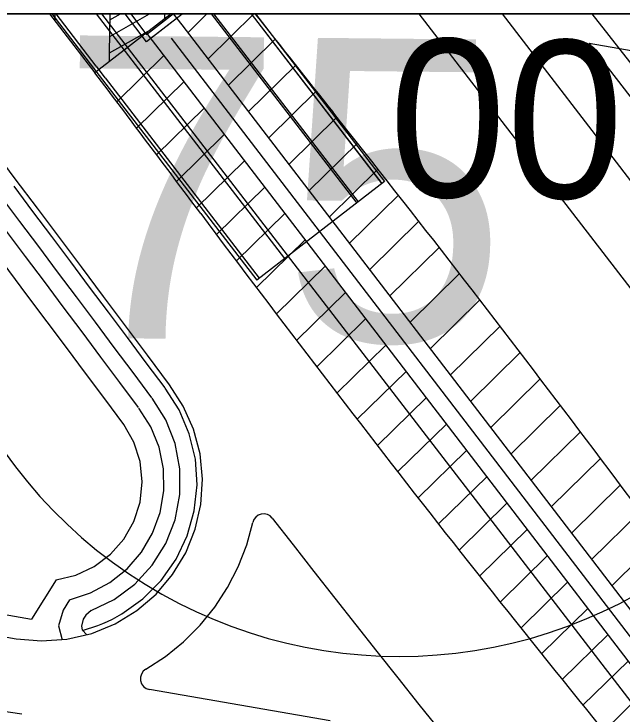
# Model space of a CAD drawing. Extents: x 413946 to 415528, y 4453939 to 4454944.
# Drawn here: x 414409.5 to 414464.9, y 4454880.2 to 4454944 of the extents above; entities that cross this region are included whole.
import ezdxf

# ---------------------------------------------------------------- set-up
doc = ezdxf.new("R2010")
doc.units = 0
for name, color, linetype in [('0_KADASTRO', 7, 'Continuous'), ('0_ÇERÇEVE', 7, 'Continuous'), ('Level 11', 7, 'Continuous'), ('Level 53', 7, 'Continuous'), ('Level 58', 7, 'Continuous'), ('Level 62', 7, 'Continuous')]:
    doc.layers.add(name, color=color, linetype=linetype)

msp = doc.modelspace()

# ---------------------------------------------------------------- linework, layer by layer
at = {"layer": '0_KADASTRO'}
msp.add_lwpolyline([(414461.83, 4454941.29), (414465.14, 4454940.71), (414471.37, 4454939.62), (414486.925, 4454936.892), (414489.5, 4454936.44), (414495.92, 4454935.31), (414493.67, 4454922.51), (414493.31, 4454920.46), (414486.81, 4454921.62), (414475.53, 4454923.61)], close=True, dxfattribs=at)
at = {"layer": '0_ÇERÇEVE'}
msp.add_lwpolyline([(413945.566, 4454943.957), (415494.137, 4454943.957), (415494.137, 4453939.478), (413945.566, 4453939.478)], close=True, dxfattribs=at)
at = {"layer": 'Level 11'}
msp.add_lwpolyline([(414462.077, 4454943.957), (414482.321, 4454918.169), (414498.419, 4454878.291), (414533.581, 4454837.097), (414534.501, 4454829.95), (414510.436, 4454823.391), (414469.927, 4454875.761), (414417.465, 4454943.957)], dxfattribs=at)
at = {"layer": 'Level 53'}
for p, q in [((414412.711, 4454943.957), (414416.833, 4454938.606)), ((414423.77, 4454943.957), (414416.833, 4454938.606)), ((414418.191, 4454941.913), (414421.815, 4454943.957)), ((414418.206, 4454943.413), (414419.17, 4454943.957)), ((414425.286, 4454942.25), (414427.025, 4454943.957)), ((414427.125, 4454939.851), (414431.308, 4454943.957)), ((414413.186, 4454943.34), (414413.205, 4454943.351)), ((414418.176, 4454940.413), (414421.894, 4454942.51)), ((414428.963, 4454937.453), (414433.246, 4454941.657)), ((414418.815, 4454935.966), (414423.103, 4454940.167)), ((414430.802, 4454935.054), (414435.117, 4454939.29)), ((414420.632, 4454933.546), (414424.941, 4454937.768)), ((414432.641, 4454932.655), (414436.991, 4454936.924)), ((414422.448, 4454931.126), (414426.779, 4454935.37)), ((414434.48, 4454930.256), (414438.866, 4454934.562)), ((414424.265, 4454928.706), (414428.618, 4454932.971)), ((414436.319, 4454927.857), (414440.739, 4454932.196)), ((414426.082, 4454926.286), (414430.456, 4454930.573)), ((414438.157, 4454925.458), (414442.607, 4454929.826)), ((414427.905, 4454923.873), (414432.295, 4454928.174)), ((414439.996, 4454923.059), (414444.471, 4454927.452)), ((414429.731, 4454921.462), (414434.133, 4454925.776)), ((414441.835, 4454920.66), (414446.331, 4454925.074)), ((414431.557, 4454919.051), (414435.972, 4454923.376)), ((414443.673, 4454918.262), (414448.186, 4454922.691)), ((414433.382, 4454916.639), (414437.811, 4454920.978)), ((414445.512, 4454915.862), (414450.037, 4454920.304)), ((414435.208, 4454914.228), (414439.649, 4454918.579)), ((414447.35, 4454913.464), (414451.883, 4454917.913)), ((414437.033, 4454911.817), (414441.488, 4454916.181)), ((414449.189, 4454911.065), (414453.726, 4454915.517)), ((414438.873, 4454909.419), (414443.326, 4454913.782)), ((414451.029, 4454908.665), (414455.564, 4454913.117)), ((414440.726, 4454907.035), (414445.164, 4454911.384)), ((414452.867, 4454906.267), (414457.397, 4454910.713)), ((414442.579, 4454904.65), (414447.003, 4454908.985)), ((414454.706, 4454903.868), (414459.226, 4454908.305)), ((414444.432, 4454902.266), (414448.841, 4454906.587)), ((414456.544, 4454901.469), (414461.05, 4454905.892)), ((414446.285, 4454899.882), (414450.68, 4454904.188)), ((414458.383, 4454899.07), (414462.871, 4454903.475)), ((414448.138, 4454897.497), (414452.519, 4454901.789)), ((414460.222, 4454896.671), (414464.687, 4454901.053)), ((414449.998, 4454895.119), (414454.357, 4454899.39)), ((414462.061, 4454894.272), (414466.498, 4454898.628)), ((414451.878, 4454892.762), (414456.196, 4454896.992)), ((414463.9, 4454891.872), (414468.305, 4454896.198)), ((414453.759, 4454890.404), (414458.034, 4454894.593)), ((414455.639, 4454888.047), (414459.873, 4454892.195)), ((414457.52, 4454885.689), (414461.711, 4454889.796)), ((414459.4, 4454883.332), (414463.549, 4454887.398)), ((414461.281, 4454880.974), (414465.388, 4454884.999)), ((414463.185, 4454878.64), (414467.226, 4454882.601))]:
    msp.add_line(p, q, dxfattribs=at)
for points in [[(414413.205, 4454943.315), (414413.212, 4454943.957)], [(414418.176, 4454940.413), (414418.212, 4454943.957)], [(414423.207, 4454943.523), (414423.211, 4454943.957)], [(414423.974, 4454943.957), (414424.74, 4454942.963), (414572.056, 4454750.765), (414639.335, 4454663.459), (414685.251, 4454604.438), (414748.178, 4454522.381), (414789.332, 4454468.628), (414859.787, 4454378.078), (414913.215, 4454308.551), (414942.988, 4454270.03)], [(414421.521, 4454942.223), (414422.362, 4454941.133), (414569.678, 4454748.937), (414636.963, 4454661.623), (414682.877, 4454602.604), (414745.796, 4454520.557), (414786.956, 4454466.794), (414857.413, 4454376.242), (414910.839, 4454306.721), (414940.611, 4454268.199)], [(414423.778, 4454941.752), (414570.867, 4454749.851), (414638.149, 4454662.541), (414684.064, 4454603.521), (414746.987, 4454521.469), (414788.144, 4454467.711), (414858.6, 4454377.16), (414912.027, 4454307.636), (414941.799, 4454269.115)], [(414418.168, 4454939.636), (414418.176, 4454940.413)]]:
    msp.add_lwpolyline(points, dxfattribs=at)
for centre, radius, start, end in [((417179.579, 4457111.369), 3500, 218.262172, 218.448381), ((411622.671, 4452830.845), 3500, 36.766233, 37.028881), ((413263.736, 4454002.323), 1500, 35.650189, 38.448381), ((415628.092, 4455823.603), 1500, 216.766233, 219.564425)]:
    msp.add_arc(centre, radius, start, end, dxfattribs=at)
at = {"layer": 'Level 58'}
msp.add_lwpolyline([(414486.152, 4454943.957), (414402.962, 4454943.957)], dxfattribs=at)
msp.add_arc((414444.557, 4454929.473), 44.045, 160.80118, 19.19882, dxfattribs=at)
at = {"layer": 'Level 62'}
for p, q in [((414412.894, 4454943.957), (414416.689, 4454939.03)), ((414413.272, 4454943.957), (414416.926, 4454939.213)), ((414416.945, 4454943.957), (414434.105, 4454921.671)), ((414421.529, 4454941.433), (414419.585, 4454943.957)), ((414420.089, 4454943.957), (414421.54, 4454942.072)), ((414424.77, 4454943.929), (414421.529, 4454941.433)), ((414423.986, 4454943.957), (414421.54, 4454942.072)), ((414424.748, 4454943.957), (414424.77, 4454943.929)), ((414427.42, 4454943.957), (414440.681, 4454926.736)), ((414427.634, 4454943.957), (414440.815, 4454926.84)), ((414431.067, 4454943.957), (414442.97, 4454928.499)), ((414431.069, 4454943.957), (414442.973, 4454928.502)), ((414431.446, 4454943.957), (414443.208, 4454928.682)), ((414446.334, 4454943.957), (414495.018, 4454880.748)), ((414453.912, 4454943.957), (414465.92, 4454928.37)), ((414424.339, 4454943.598), (414421.955, 4454941.761)), ((414416.701, 4454939.015), (414417.512, 4454937.961)), ((414416.938, 4454939.198), (414417.75, 4454938.144)), ((414417.525, 4454937.945), (414431.567, 4454919.716)), ((414417.762, 4454938.128), (414431.804, 4454919.899)), ((414443.211, 4454928.685), (414431.567, 4454919.716)), ((414305.855, 4454904.984), (414409.669, 4454887.046)), ((414404.4, 4454889.986), (414411.061, 4454888.836)), ((414438.252, 4454879.574), (414421.804, 4454882.413))]:
    msp.add_line(p, q, dxfattribs=at)
for points in [[(414423.619, 4454910.184), (414421.619, 4454912.868), (414419.618, 4454915.551), (414417.614, 4454918.232), (414415.608, 4454920.911), (414413.6, 4454923.589), (414411.59, 4454926.265), (414409.577, 4454928.94), (414407.563, 4454931.613)], [(414423.218, 4454909.885), (414421.504, 4454912.186), (414419.789, 4454914.486), (414418.072, 4454916.784), (414416.353, 4454919.081), (414414.633, 4454921.377), (414412.912, 4454923.672), (414411.189, 4454925.966), (414409.464, 4454928.259)], [(414422.015, 4454908.99), (414420.302, 4454911.289), (414418.587, 4454913.588), (414416.871, 4454915.885), (414415.153, 4454918.182), (414413.434, 4454920.477), (414411.713, 4454922.771), (414409.991, 4454925.064), (414408.267, 4454927.355)], [(414420.812, 4454908.094), (414419.099, 4454910.393), (414417.385, 4454912.691), (414415.669, 4454914.987), (414413.952, 4454917.283), (414412.233, 4454919.577), (414410.513, 4454921.87), (414408.792, 4454924.162), (414407.068, 4454926.453)], [(414419.471, 4454906.546), (414417.726, 4454908.888), (414415.98, 4454911.229), (414414.232, 4454913.569), (414412.483, 4454915.908), (414410.732, 4454918.246), (414408.98, 4454920.582), (414407.225, 4454922.917), (414405.47, 4454925.251)], [(414409.669, 4454887.046), (414411.975, 4454886.836), (414414.285, 4454886.996), (414416.54, 4454887.521), (414418.683, 4454888.399), (414420.658, 4454889.606), (414422.417, 4454891.113), (414423.913, 4454892.88), (414425.108, 4454894.863), (414425.973, 4454897.011), (414426.485, 4454899.27), (414426.631, 4454901.581), (414426.407, 4454903.885), (414425.819, 4454906.125), (414424.882, 4454908.243), (414423.619, 4454910.184)], [(414419.279, 4454889.296), (414421.204, 4454890.671), (414422.869, 4454892.35), (414424.229, 4454894.286), (414425.243, 4454896.423), (414425.882, 4454898.7), (414426.13, 4454901.052), (414425.978, 4454903.413), (414425.43, 4454905.714), (414424.503, 4454907.89), (414423.223, 4454909.879)], [(414416.481, 4454889.616), (414418.586, 4454890.629), (414420.465, 4454892.017), (414422.054, 4454893.731), (414423.296, 4454895.71), (414424.147, 4454897.886), (414424.579, 4454900.182), (414424.576, 4454902.519), (414424.139, 4454904.814), (414423.282, 4454906.987), (414422.035, 4454908.963)], [(414414.524, 4454890.598), (414416.434, 4454891.211), (414418.2, 4454892.16), (414419.765, 4454893.414), (414421.076, 4454894.931), (414422.09, 4454896.661), (414422.773, 4454898.546), (414423.103, 4454900.524), (414423.068, 4454902.529), (414422.669, 4454904.494), (414421.921, 4454906.355), (414420.847, 4454908.048)], [(414413.3, 4454892.411), (414415.099, 4454892.838), (414416.773, 4454893.624), (414418.251, 4454894.735), (414419.471, 4454896.124), (414420.381, 4454897.734), (414420.943, 4454899.496), (414421.133, 4454901.335), (414420.943, 4454903.174), (414420.381, 4454904.936), (414419.471, 4454906.546)], [(414432.987, 4454898.032), (414432.784, 4454898.229), (414432.535, 4454898.361), (414432.258, 4454898.418), (414431.976, 4454898.395), (414431.712, 4454898.295), (414431.487, 4454898.124), (414431.318, 4454897.898), (414431.22, 4454897.633)], [(414432.987, 4454898.032), (414434.879, 4454895.595), (414436.776, 4454893.161), (414438.678, 4454890.732), (414440.584, 4454888.306), (414442.496, 4454885.884), (414444.413, 4454883.466), (414446.334, 4454881.052), (414448.261, 4454878.642)], [(414421.47, 4454884.268), (414423.253, 4454885.429), (414424.906, 4454886.768), (414426.411, 4454888.272), (414427.753, 4454889.923), (414428.916, 4454891.705), (414429.888, 4454893.597), (414430.659, 4454895.581), (414431.22, 4454897.633)], [(414413.3, 4454892.411), (414411.061, 4454888.836)], [(414414.524, 4454890.598), (414413.929, 4454889.648), (414413.523, 4454888.205), (414413.856, 4454886.938)], [(414416.481, 4454889.616), (414416.006, 4454889.196), (414415.777, 4454888.83), (414415.596, 4454888.187), (414415.685, 4454887.848), (414416.11, 4454887.383)], [(414415.698, 4454887.797), (414416.166, 4454887.931), (414416.629, 4454888.081), (414417.087, 4454888.246), (414417.539, 4454888.426), (414417.985, 4454888.622), (414418.424, 4454888.832), (414418.855, 4454889.057), (414419.279, 4454889.296)], [(414367.345, 4454886.496), (414410.164, 4454880.202)], [(414421.47, 4454884.268), (414421.232, 4454884.077), (414421.064, 4454883.823), (414420.979, 4454883.531), (414420.987, 4454883.226), (414421.085, 4454882.938), (414421.266, 4454882.693), (414421.512, 4454882.514), (414421.801, 4454882.417)]]:
    msp.add_lwpolyline(points, dxfattribs=at)

# ---------------------------------------------------------------- texts
at = {"layer": 'Level 58'}
for s, height, p in [('75', 27.5508, (414413.313, 4454914.475)), (' 00', 14.3748, (414438.197, 4454927.397))]:
    msp.add_text(s, height=height, rotation=359.4141, dxfattribs=at).set_placement(p)

doc.saveas('drawing.dxf')
